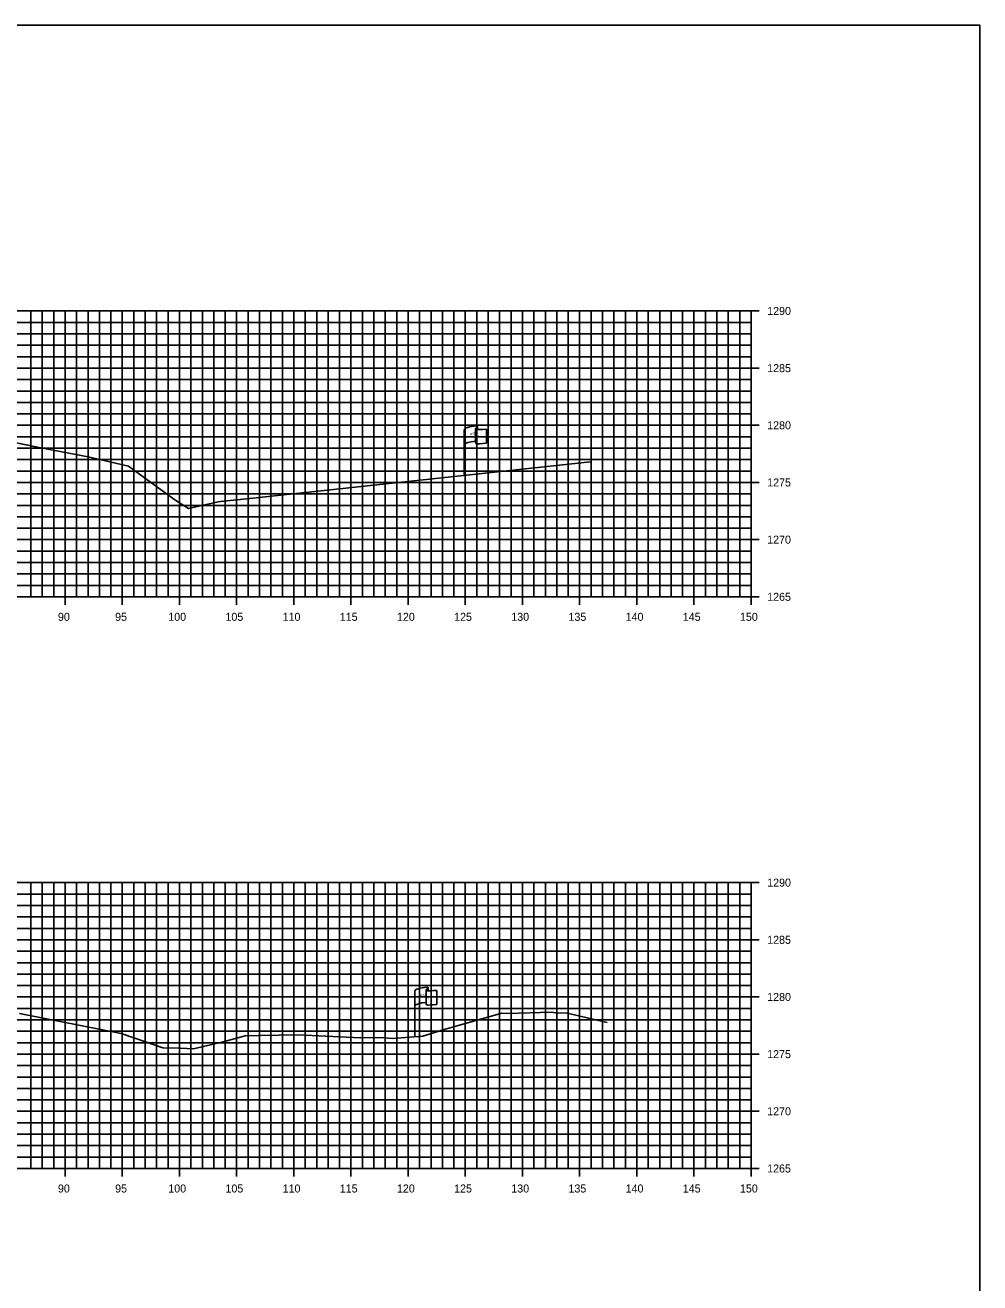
# Model space of a CAD drawing. Extents: x 674939 to 678919, y 750652 to 765176.
# Drawn here: x 678835 to 678918.5, y 763226.3 to 763336.3 of the extents above; entities that cross this region are included whole.
import ezdxf

# ---------------------------------------------------------------- set-up
doc = ezdxf.new("R2010")
doc.units = 0
for name, color, linetype in [('R_Axis', 7, 'Continuous'), ('R_Axis Annot', 7, 'Continuous'), ('R_Exist Surface', 7, 'Continuous'), ('R_Grid', 7, 'Continuous'), ('R_No Plot', 7, 'Continuous'), ('S_EXIST_ROW', 7, 'Continuous')]:
    doc.layers.add(name, color=color, linetype=linetype)

msp = doc.modelspace()

# ---------------------------------------------------------------- linework, layer by layer
at = {"layer": 'R_Axis'}
for p, q in [((678899.23, 763311.29), (678897.83, 763311.29)), ((678898.53, 763286.29), (678898.53, 763311.29)), ((678899.23, 763306.29), (678897.83, 763306.29)), ((678899.23, 763301.29), (678897.83, 763301.29)), ((678899.23, 763296.29), (678897.83, 763296.29)), ((678899.23, 763291.29), (678897.83, 763291.29)), ((678838.53, 763285.59), (678838.53, 763286.99)), ((678843.53, 763285.59), (678843.53, 763286.99)), ((678848.53, 763285.59), (678848.53, 763286.99)), ((678853.53, 763285.59), (678853.53, 763286.99)), ((678858.53, 763285.59), (678858.53, 763286.99)), ((678863.53, 763285.59), (678863.53, 763286.99)), ((678868.53, 763285.59), (678868.53, 763286.99)), ((678873.53, 763285.59), (678873.53, 763286.99)), ((678878.53, 763285.59), (678878.53, 763286.99)), ((678883.53, 763285.59), (678883.53, 763286.99)), ((678888.53, 763285.59), (678888.53, 763286.99)), ((678893.53, 763285.59), (678893.53, 763286.99)), ((678898.53, 763285.59), (678898.53, 763286.99)), ((678598.53, 763286.29), (678898.53, 763286.29)), ((678899.23, 763286.29), (678897.83, 763286.29)), ((678899.23, 763261.29), (678897.83, 763261.29)), ((678898.53, 763236.29), (678898.53, 763261.29)), ((678899.23, 763256.29), (678897.83, 763256.29)), ((678899.23, 763251.29), (678897.83, 763251.29)), ((678899.23, 763246.29), (678897.83, 763246.29)), ((678899.23, 763241.29), (678897.83, 763241.29)), ((678598.53, 763236.29), (678898.53, 763236.29)), ((678838.53, 763235.59), (678838.53, 763236.99)), ((678843.53, 763235.59), (678843.53, 763236.99)), ((678848.53, 763235.59), (678848.53, 763236.99)), ((678853.53, 763235.59), (678853.53, 763236.99)), ((678858.53, 763235.59), (678858.53, 763236.99)), ((678863.53, 763235.59), (678863.53, 763236.99)), ((678868.53, 763235.59), (678868.53, 763236.99)), ((678873.53, 763235.59), (678873.53, 763236.99)), ((678878.53, 763235.59), (678878.53, 763236.99)), ((678883.53, 763235.59), (678883.53, 763236.99)), ((678888.53, 763235.59), (678888.53, 763236.99)), ((678893.53, 763235.59), (678893.53, 763236.99)), ((678899.23, 763236.29), (678897.83, 763236.29)), ((678898.53, 763235.59), (678898.53, 763236.99))]:
    msp.add_line(p, q, dxfattribs=at)
at = {"layer": 'R_Exist Surface'}
for points in [[(678830.52, 763300.51), (678836.4, 763299.33), (678840.55, 763298.54), (678844.06, 763297.73), (678848.12, 763294.78), (678849.32, 763294.01), (678851.92, 763294.61), (678852.13, 763294.62), (678854.69, 763294.88), (678884.49, 763298.1)], [(678834.53, 763249.85), (678843.44, 763248.09), (678845.66, 763247.33), (678847.08, 763246.83), (678848.61, 763246.8), (678849.75, 763246.76), (678852.35, 763247.37), (678854.28, 763247.89), (678855.52, 763247.92), (678858.9, 763247.98), (678864.37, 763247.72), (678866.15, 763247.74), (678867.15, 763247.66), (678869.81, 763247.87), (678871.67, 763248.45), (678876.71, 763249.88), (678877.24, 763249.84), (678881.06, 763249.95), (678881.61, 763249.88), (678882.33, 763249.89), (678885.94, 763249.06)]]:
    msp.add_lwpolyline(points, dxfattribs=at)
at = {"layer": 'R_Grid'}
for p, q in [((678598.53, 763311.29), (678898.53, 763311.29)), ((678835.53, 763286.29), (678835.53, 763311.29)), ((678836.53, 763286.29), (678836.53, 763311.29)), ((678837.53, 763286.29), (678837.53, 763311.29)), ((678838.53, 763286.29), (678838.53, 763311.29)), ((678839.53, 763286.29), (678839.53, 763311.29)), ((678840.53, 763286.29), (678840.53, 763311.29)), ((678841.53, 763286.29), (678841.53, 763311.29)), ((678842.53, 763286.29), (678842.53, 763311.29)), ((678843.53, 763286.29), (678843.53, 763311.29)), ((678844.53, 763286.29), (678844.53, 763311.29)), ((678845.53, 763286.29), (678845.53, 763311.29)), ((678846.53, 763286.29), (678846.53, 763311.29)), ((678847.53, 763286.29), (678847.53, 763311.29)), ((678848.53, 763286.29), (678848.53, 763311.29)), ((678849.53, 763286.29), (678849.53, 763311.29)), ((678850.53, 763286.29), (678850.53, 763311.29)), ((678851.53, 763286.29), (678851.53, 763311.29)), ((678852.53, 763286.29), (678852.53, 763311.29)), ((678853.53, 763286.29), (678853.53, 763311.29)), ((678854.53, 763286.29), (678854.53, 763311.29)), ((678855.53, 763286.29), (678855.53, 763311.29)), ((678856.53, 763286.29), (678856.53, 763311.29)), ((678857.53, 763286.29), (678857.53, 763311.29)), ((678858.53, 763286.29), (678858.53, 763311.29)), ((678859.53, 763286.29), (678859.53, 763311.29)), ((678860.53, 763286.29), (678860.53, 763311.29)), ((678861.53, 763286.29), (678861.53, 763311.29)), ((678862.53, 763286.29), (678862.53, 763311.29)), ((678863.53, 763286.29), (678863.53, 763311.29)), ((678864.53, 763286.29), (678864.53, 763311.29)), ((678865.53, 763286.29), (678865.53, 763311.29)), ((678866.53, 763286.29), (678866.53, 763311.29)), ((678867.53, 763286.29), (678867.53, 763311.29)), ((678868.53, 763286.29), (678868.53, 763311.29)), ((678869.53, 763286.29), (678869.53, 763311.29)), ((678870.53, 763286.29), (678870.53, 763311.29)), ((678871.53, 763286.29), (678871.53, 763311.29)), ((678872.53, 763286.29), (678872.53, 763311.29)), ((678873.53, 763286.29), (678873.53, 763311.29)), ((678874.53, 763286.29), (678874.53, 763311.29)), ((678875.53, 763286.29), (678875.53, 763311.29)), ((678876.53, 763286.29), (678876.53, 763311.29)), ((678877.53, 763286.29), (678877.53, 763311.29)), ((678878.53, 763286.29), (678878.53, 763311.29)), ((678879.53, 763286.29), (678879.53, 763311.29)), ((678880.53, 763286.29), (678880.53, 763311.29)), ((678881.53, 763286.29), (678881.53, 763311.29)), ((678882.53, 763286.29), (678882.53, 763311.29)), ((678883.53, 763286.29), (678883.53, 763311.29)), ((678884.53, 763286.29), (678884.53, 763311.29)), ((678885.53, 763286.29), (678885.53, 763311.29)), ((678886.53, 763286.29), (678886.53, 763311.29)), ((678887.53, 763286.29), (678887.53, 763311.29)), ((678888.53, 763286.29), (678888.53, 763311.29)), ((678889.53, 763286.29), (678889.53, 763311.29)), ((678890.53, 763286.29), (678890.53, 763311.29)), ((678891.53, 763286.29), (678891.53, 763311.29)), ((678892.53, 763286.29), (678892.53, 763311.29)), ((678893.53, 763286.29), (678893.53, 763311.29)), ((678894.53, 763286.29), (678894.53, 763311.29)), ((678895.53, 763286.29), (678895.53, 763311.29)), ((678896.53, 763286.29), (678896.53, 763311.29)), ((678897.53, 763286.29), (678897.53, 763311.29)), ((678898.53, 763286.29), (678898.53, 763311.29)), ((678598.53, 763310.29), (678898.53, 763310.29)), ((678598.53, 763309.29), (678898.53, 763309.29)), ((678598.53, 763308.29), (678898.53, 763308.29)), ((678598.53, 763307.29), (678898.53, 763307.29)), ((678598.53, 763306.29), (678898.53, 763306.29)), ((678598.53, 763305.29), (678898.53, 763305.29)), ((678598.53, 763304.29), (678898.53, 763304.29)), ((678598.53, 763303.29), (678898.53, 763303.29)), ((678598.53, 763302.29), (678898.53, 763302.29)), ((678598.53, 763301.29), (678898.53, 763301.29)), ((678598.53, 763300.29), (678898.53, 763300.29)), ((678598.53, 763299.29), (678898.53, 763299.29)), ((678598.53, 763298.29), (678898.53, 763298.29)), ((678598.53, 763297.29), (678898.53, 763297.29)), ((678598.53, 763296.29), (678898.53, 763296.29)), ((678598.53, 763295.29), (678898.53, 763295.29)), ((678598.53, 763294.29), (678898.53, 763294.29)), ((678598.53, 763293.29), (678898.53, 763293.29)), ((678598.53, 763292.29), (678898.53, 763292.29)), ((678598.53, 763291.29), (678898.53, 763291.29)), ((678598.53, 763290.29), (678898.53, 763290.29)), ((678598.53, 763289.29), (678898.53, 763289.29)), ((678598.53, 763288.29), (678898.53, 763288.29)), ((678598.53, 763287.29), (678898.53, 763287.29)), ((678598.53, 763286.29), (678898.53, 763286.29)), ((678598.53, 763261.29), (678898.53, 763261.29)), ((678835.53, 763236.29), (678835.53, 763261.29)), ((678836.53, 763236.29), (678836.53, 763261.29)), ((678837.53, 763236.29), (678837.53, 763261.29)), ((678838.53, 763236.29), (678838.53, 763261.29)), ((678839.53, 763236.29), (678839.53, 763261.29)), ((678840.53, 763236.29), (678840.53, 763261.29)), ((678841.53, 763236.29), (678841.53, 763261.29)), ((678842.53, 763236.29), (678842.53, 763261.29)), ((678843.53, 763236.29), (678843.53, 763261.29)), ((678844.53, 763236.29), (678844.53, 763261.29)), ((678845.53, 763236.29), (678845.53, 763261.29)), ((678846.53, 763236.29), (678846.53, 763261.29)), ((678847.53, 763236.29), (678847.53, 763261.29)), ((678848.53, 763236.29), (678848.53, 763261.29)), ((678849.53, 763236.29), (678849.53, 763261.29)), ((678850.53, 763236.29), (678850.53, 763261.29)), ((678851.53, 763236.29), (678851.53, 763261.29)), ((678852.53, 763236.29), (678852.53, 763261.29)), ((678853.53, 763236.29), (678853.53, 763261.29)), ((678854.53, 763236.29), (678854.53, 763261.29)), ((678855.53, 763236.29), (678855.53, 763261.29)), ((678856.53, 763236.29), (678856.53, 763261.29)), ((678857.53, 763236.29), (678857.53, 763261.29)), ((678858.53, 763236.29), (678858.53, 763261.29)), ((678859.53, 763236.29), (678859.53, 763261.29)), ((678860.53, 763236.29), (678860.53, 763261.29)), ((678861.53, 763236.29), (678861.53, 763261.29)), ((678862.53, 763236.29), (678862.53, 763261.29)), ((678863.53, 763236.29), (678863.53, 763261.29)), ((678864.53, 763236.29), (678864.53, 763261.29)), ((678865.53, 763236.29), (678865.53, 763261.29)), ((678866.53, 763236.29), (678866.53, 763261.29)), ((678867.53, 763236.29), (678867.53, 763261.29)), ((678868.53, 763236.29), (678868.53, 763261.29)), ((678869.53, 763236.29), (678869.53, 763261.29)), ((678870.53, 763236.29), (678870.53, 763261.29)), ((678871.53, 763236.29), (678871.53, 763261.29)), ((678872.53, 763236.29), (678872.53, 763261.29)), ((678873.53, 763236.29), (678873.53, 763261.29)), ((678874.53, 763236.29), (678874.53, 763261.29)), ((678875.53, 763236.29), (678875.53, 763261.29)), ((678876.53, 763236.29), (678876.53, 763261.29)), ((678877.53, 763236.29), (678877.53, 763261.29)), ((678878.53, 763236.29), (678878.53, 763261.29)), ((678879.53, 763236.29), (678879.53, 763261.29)), ((678880.53, 763236.29), (678880.53, 763261.29)), ((678881.53, 763236.29), (678881.53, 763261.29)), ((678882.53, 763236.29), (678882.53, 763261.29)), ((678883.53, 763236.29), (678883.53, 763261.29)), ((678884.53, 763236.29), (678884.53, 763261.29)), ((678885.53, 763236.29), (678885.53, 763261.29)), ((678886.53, 763236.29), (678886.53, 763261.29)), ((678887.53, 763236.29), (678887.53, 763261.29)), ((678888.53, 763236.29), (678888.53, 763261.29)), ((678889.53, 763236.29), (678889.53, 763261.29)), ((678890.53, 763236.29), (678890.53, 763261.29)), ((678891.53, 763236.29), (678891.53, 763261.29)), ((678892.53, 763236.29), (678892.53, 763261.29)), ((678893.53, 763236.29), (678893.53, 763261.29)), ((678894.53, 763236.29), (678894.53, 763261.29)), ((678895.53, 763236.29), (678895.53, 763261.29)), ((678896.53, 763236.29), (678896.53, 763261.29)), ((678897.53, 763236.29), (678897.53, 763261.29)), ((678898.53, 763236.29), (678898.53, 763261.29)), ((678598.53, 763260.29), (678898.53, 763260.29)), ((678598.53, 763259.29), (678898.53, 763259.29)), ((678598.53, 763258.29), (678898.53, 763258.29)), ((678598.53, 763257.29), (678898.53, 763257.29)), ((678598.53, 763256.29), (678898.53, 763256.29)), ((678598.53, 763255.29), (678898.53, 763255.29)), ((678598.53, 763254.29), (678898.53, 763254.29)), ((678598.53, 763253.29), (678898.53, 763253.29)), ((678598.53, 763252.29), (678898.53, 763252.29)), ((678598.53, 763251.29), (678898.53, 763251.29)), ((678598.53, 763250.29), (678898.53, 763250.29)), ((678598.53, 763249.29), (678898.53, 763249.29)), ((678598.53, 763248.29), (678898.53, 763248.29)), ((678598.53, 763247.29), (678898.53, 763247.29)), ((678598.53, 763246.29), (678898.53, 763246.29)), ((678598.53, 763245.29), (678898.53, 763245.29)), ((678598.53, 763244.29), (678898.53, 763244.29)), ((678598.53, 763243.29), (678898.53, 763243.29)), ((678598.53, 763242.29), (678898.53, 763242.29)), ((678598.53, 763241.29), (678898.53, 763241.29)), ((678598.53, 763240.29), (678898.53, 763240.29)), ((678598.53, 763239.29), (678898.53, 763239.29)), ((678598.53, 763238.29), (678898.53, 763238.29)), ((678598.53, 763237.29), (678898.53, 763237.29)), ((678598.53, 763236.29), (678898.53, 763236.29))]:
    msp.add_line(p, q, dxfattribs=at)
at = {"layer": 'R_No Plot'}
msp.add_lwpolyline([(678578.53, 763116.29), (678918.53, 763116.29), (678918.53, 763336.29), (678578.53, 763336.29)], close=True, dxfattribs=at)
at = {"layer": 'S_EXIST_ROW'}
for p, q in [((678874.6, 763301.15), (678874.6, 763300.91)), ((678873.44, 763296.95), (678873.44, 763300.9)), ((678874.43, 763301), (678874.43, 763300.98)), ((678874.43, 763300.98), (678874.43, 763299.76)), ((678875.37, 763300.96), (678875.37, 763299.72)), ((678869.11, 763247.86), (678869.11, 763251.81)), ((678870.11, 763251.91), (678870.11, 763251.89)), ((678870.11, 763251.89), (678870.11, 763250.67)), ((678870.27, 763252.06), (678870.27, 763251.82)), ((678871.04, 763251.87), (678871.04, 763250.63))]:
    msp.add_line(p, q, dxfattribs=at)
for centre, radius, start, end in [((678874.51, 763301), 0.078, 88.6458, 274.2828), ((678874.52, 763301.15), 0.0783, 263.0712, 93.9564), ((678874.51, 763299.76), 0.0783, 180, 273.9564), ((678870.18, 763251.91), 0.078, 88.6458, 274.2828), ((678870.2, 763252.06), 0.0783, 263.0712, 93.9564), ((678870.18, 763250.67), 0.0783, 180, 273.9564)]:
    msp.add_arc(centre, radius, start, end, dxfattribs=at)
for centre, major_axis, ratio, start_param, end_param in [((678875.02, 763300.95), (-1.58, -0.04), 0.19887, 5.030368, 6.283185), ((678875.01, 763299.63), (-1.58, -0.04), 0.19887, 5.083035, 6.194897), ((678875.73, 763301.06), (-1.23, -0.13), 0.052933, 0.159456, 1.268315), ((678875.73, 763299.82), (-1.23, -0.13), 0.052933, 0.159456, 1.268315), ((678870.69, 763251.86), (-1.58, -0.04), 0.19887, 5.030368, 6.283185), ((678871.4, 763251.97), (-1.23, -0.13), 0.052933, 0.159456, 1.268315), ((678870.69, 763250.54), (-1.58, -0.04), 0.19887, 5.083035, 6.194897), ((678871.4, 763250.73), (-1.23, -0.13), 0.052933, 0.159456, 1.268315)]:
    msp.add_ellipse(centre, major_axis=major_axis, ratio=ratio, start_param=start_param, end_param=end_param, dxfattribs=at)

# ---------------------------------------------------------------- texts
at = {"layer": 'R_Axis Annot'}
for s, p in [('1290', (678899.93, 763310.94)), ('1285', (678899.93, 763305.94)), ('1280', (678899.93, 763300.94)), ('1275', (678899.93, 763295.94)), ('1270', (678899.93, 763290.94)), ('1265', (678899.93, 763285.94)), ('90', (678837.9, 763284.19)), ('95', (678842.9, 763284.19)), ('100', (678847.55, 763284.19)), ('105', (678852.55, 763284.19)), ('110', (678857.55, 763284.19)), ('115', (678862.55, 763284.19)), ('120', (678867.55, 763284.19)), ('125', (678872.55, 763284.19)), ('130', (678877.55, 763284.19)), ('135', (678882.55, 763284.19)), ('140', (678887.55, 763284.19)), ('145', (678892.55, 763284.19)), ('150', (678897.55, 763284.19)), ('1290', (678899.93, 763260.94)), ('1285', (678899.93, 763255.94)), ('1280', (678899.93, 763250.94)), ('1275', (678899.93, 763245.94)), ('1270', (678899.93, 763240.94)), ('1265', (678899.93, 763235.94)), ('90', (678837.9, 763234.19)), ('95', (678842.9, 763234.19)), ('100', (678847.55, 763234.19)), ('105', (678852.55, 763234.19)), ('110', (678857.55, 763234.19)), ('115', (678862.55, 763234.19)), ('120', (678867.55, 763234.19)), ('125', (678872.55, 763234.19)), ('130', (678877.55, 763234.19)), ('135', (678882.55, 763234.19)), ('140', (678887.55, 763234.19)), ('145', (678892.55, 763234.19)), ('150', (678897.55, 763234.19))]:
    msp.add_text(s, height=0.7, dxfattribs=at).set_placement(p)
at = {"layer": 'S_EXIST_ROW'}
for s, height, rotation, p in [('R ', 0.2, 9.9884, (678873.96, 763300.4)), (' O', 0.2, 9.9884, (678874.1, 763300.45)), ('W', 0.2, 351.1788, (678874.43, 763300.28)), ('DWB 11-9-07', 0.01, 90, (678874.6, 763300.92)), ('DWB 11-9-07', 0.01, 5.0717, (678875.27, 763299.72)), ('DWB 11-9-07', 0.01, 90, (678873.43, 763296.95)), ('R ', 0.2, 9.9884, (678869.63, 763251.31)), (' O', 0.2, 9.9884, (678869.78, 763251.36)), ('DWB 11-9-07', 0.01, 90, (678870.27, 763251.83)), ('W', 0.2, 351.1788, (678870.11, 763251.19)), ('DWB 11-9-07', 0.01, 5.0717, (678870.94, 763250.62)), ('DWB 11-9-07', 0.01, 90, (678869.11, 763247.86))]:
    msp.add_text(s, height=height, rotation=rotation, dxfattribs=at).set_placement(p)

doc.saveas('drawing.dxf')
